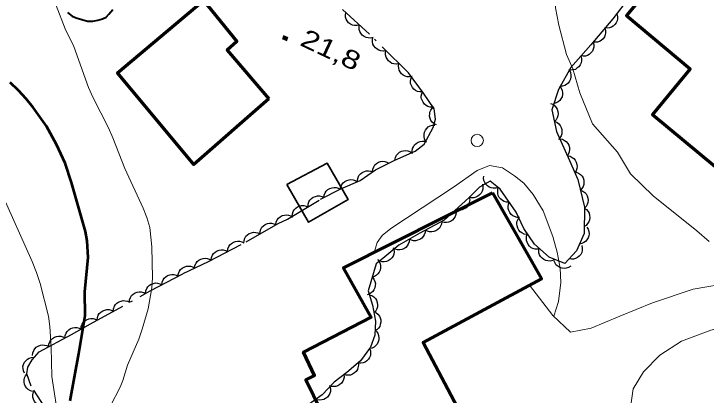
# Model space of a CAD drawing. Extents: x 356765 to 358572, y 5103174 to 5104650.
# Drawn here: x 357134 to 357190.4, y 5103808.6 to 5103839.6 of the extents above; entities that cross this region are included whole.
import ezdxf

# ---------------------------------------------------------------- set-up
doc = ezdxf.new("R2010")
doc.units = 0
doc.header["$LTSCALE"] = 0.6
doc.linetypes.add('DOT_DASHED', pattern=[7.7, 5, -1.2, 0.3, -1.2])
for name, color, linetype, lineweight in [('1', 7, 'Continuous', 53), ('19', 7, 'Continuous', 13), ('2', 7, 'Continuous', 13), ('3', 7, 'Continuous', 140), ('31', 7, 'Continuous', 70), ('36', 7, 'Continuous', 13), ('38', 7, 'Continuous', 40), ('44', 7, 'Continuous', 25)]:
    doc.layers.add(name, color=color, linetype=linetype, lineweight=lineweight)

msp = doc.modelspace()

# ---------------------------------------------------------------- linework, layer by layer
at = {"layer": '1'}
msp.add_lwpolyline([(357138.58, 5103808.09), (357139.29, 5103811.94), (357139.79, 5103815.05), (357139.77, 5103816.98), (357140.05, 5103819.76), (357139.97, 5103821.13), (357139.83, 5103821.88), (357138.69, 5103825.87), (357138.16, 5103827.44), (357137.47, 5103828.97), (357136.64, 5103830.46), (357135.56, 5103831.97), (357134.99, 5103832.68), (357134.37, 5103833.34), (357133.7, 5103834.01)], dxfattribs=at)
at = {"layer": '19'}
for points in [[(357175.98, 5103817.51), (357177.89, 5103815.04), (357179.33, 5103813.69), (357181.02, 5103814.01), (357183.36, 5103815), (357186.02, 5103816.08), (357189.31, 5103817.18), (357192.49, 5103817.74), (357195.78, 5103818.15), (357199.09, 5103818.33), (357202.36, 5103818.18), (357200.97, 5103819.38), (357198.79, 5103821.07), (357195.26, 5103824.06)], [(357192.17, 5103801.96), (357190.51, 5103802.71), (357188.61, 5103803.65), (357186.95, 5103804.94), (357184.76, 5103806.98), (357184.27, 5103807.94), (357184.43, 5103809.07), (357185.27, 5103810.46), (357186.6, 5103811.83), (357188.38, 5103812.95), (357190.77, 5103813.84), (357193.79, 5103814.61), (357195.85, 5103814.94), (357198.91, 5103815.25), (357201.64, 5103814.25)]]:
    msp.add_lwpolyline(points, dxfattribs=at)
at = {"layer": '2'}
for points in [[(357190.62, 5103821.07), (357189.63, 5103821.92), (357186.06, 5103824.78), (357184.23, 5103826.57), (357183.16, 5103828.33), (357181.13, 5103830.63), (357180.09, 5103833.15), (357179.53, 5103835.11), (357179, 5103836.28), (357178.38, 5103838.66), (357178.1, 5103840.08), (357178.1, 5103840.96), (357178.31, 5103842.39), (357178.8, 5103844.15), (357179.14, 5103845.81), (357179.34, 5103847.05), (357179.51, 5103848.23), (357179.82, 5103851.25)], [(357142.66, 5103809.2), (357142.88, 5103809.75), (357143.25, 5103811), (357144.16, 5103813.13), (357144.44, 5103813.92), (357144.94, 5103815.58), (357145.24, 5103817.29), (357145.29, 5103818.12), (357145.23, 5103820.62), (357145.07, 5103822.21), (357144.83, 5103823.01), (357144.52, 5103823.78), (357143.04, 5103827), (357142.05, 5103829.5), (357141.69, 5103830.32), (357140.45, 5103832.76), (357140.08, 5103833.59), (357138.87, 5103836.92), (357138.18, 5103838.38), (357137.44, 5103840.26)], [(357163.37, 5103820.24), (357163.59, 5103820.99), (357164, 5103821.54), (357164.71, 5103822.12), (357169.8, 5103825.49), (357171.72, 5103826.85), (357172.73, 5103827.26), (357173.78, 5103827.06), (357174.78, 5103826.4), (357175.52, 5103825.8), (357176.28, 5103824.89), (357177.1, 5103823.56), (357177.89, 5103821.47), (357178.25, 5103820.2), (357178.5, 5103818.9), (357178.53, 5103817.72), (357178.35, 5103816.17), (357177.96, 5103814.98)], [(357137.66, 5103806.4), (357137.08, 5103810.08), (357137.03, 5103812.48), (357136.91, 5103814.15), (357136.8, 5103815), (357136.13, 5103817.66), (357135.84, 5103818.54), (357135.48, 5103819.43), (357132.95, 5103825.07)], [(357141.87, 5103807.69), (357142.66, 5103809.2)]]:
    msp.add_lwpolyline(points, dxfattribs=at)
at = {"layer": '3'}
msp.add_line((357155.9, 5103837.7), (357156.27, 5103837.53), dxfattribs=at)
at = {"layer": '31'}
for points in [[(357199.42, 5103843.6), (357196.92, 5103840.6), (357189.78, 5103846.54), (357183.88, 5103839.44), (357189.09, 5103835.11), (357186.02, 5103831.41), (357194.93, 5103824), (357206.4, 5103837.8), (357199.42, 5103843.6)], [(357154.77, 5103832.67), (357148.65, 5103827.33), (357142.43, 5103834.79), (357149.44, 5103840.66), (357152.14, 5103837.33), (357151.36, 5103836.63), (357154.77, 5103832.67)], [(357172.97, 5103825.03), (357176.96, 5103818.04), (357167.32, 5103812.86), (357172.39, 5103803.29), (357169.44, 5103802.13), (357169.71, 5103801.32), (357166.64, 5103799.76), (357166.18, 5103799.83), (357163.7, 5103798.3), (357162.86, 5103797.72), (357159.46, 5103798.74), (357158.06, 5103801.48), (357159.21, 5103804.98), (357159.61, 5103806.05), (357157.76, 5103809.82), (357158.47, 5103810.15), (357157.58, 5103812.05), (357163.1, 5103814.9), (357160.83, 5103818.93), (357172.97, 5103825.03)]]:
    msp.add_lwpolyline(points, close=True, dxfattribs=at)
at = {"layer": '31', "lineweight": 35}
msp.add_lwpolyline([(357156.23, 5103825.7), (357159.5, 5103827.45), (357161.22, 5103824.48), (357158, 5103822.63), (357156.23, 5103825.7)], close=True, dxfattribs=at)
at = {"layer": '36'}
msp.add_circle((357171.7338, 5103829.2871), 0.5, dxfattribs=at)
at = {"layer": '38'}
msp.add_lwpolyline([(357138.37, 5103839.69), (357138.74, 5103839.39), (357139.06, 5103839.26), (357139.99, 5103838.99), (357140.43, 5103838.98), (357140.82, 5103839.06), (357141.22, 5103839.18), (357141.5, 5103839.32), (357141.74, 5103839.57), (357142.05, 5103839.94)], dxfattribs=at)
at = {"layer": '44', "linetype": 'DOT_DASHED'}
for points in [[(357184.24, 5103841.11), (357182.77, 5103839.19), (357180.98, 5103837.06), (357179.36, 5103835.22), (357178.36, 5103833.44), (357177.82, 5103831.78), (357178.2, 5103830.01), (357179.25, 5103827.66), (357179.94, 5103826.1), (357180.46, 5103823.86), (357180.44, 5103821.72), (357179.83, 5103820.3), (357178.86, 5103819.27), (357177.58, 5103819.79), (357176.4, 5103820.84), (357175.54, 5103822.11), (357174.91, 5103823.44), (357173.61, 5103825.33), (357172.79, 5103825.98), (357171.93, 5103825.49), (357171.04, 5103824.61), (357169.04, 5103822.8), (357167.07, 5103821.75), (357165.34, 5103820.76), (357164.22, 5103819.82), (357163.5, 5103819.24), (357162.86, 5103817.06), (357163.19, 5103815.89), (357163.44, 5103814.58), (357163.39, 5103813.44), (357163.04, 5103812.46), (357162.22, 5103811.36), (357161.1, 5103810.42), (357160.07, 5103809.62), (357159.1, 5103808.6), (357157.75, 5103807.6)], [(357165.03, 5103827.69), (357166.68, 5103828.41), (357167.4, 5103828.99), (357168.15, 5103830.33), (357168.34, 5103831.01), (357168.22, 5103831.86), (357167.36, 5103833.12), (357166.13, 5103834.78), (357162.97, 5103837.92), (357160.75, 5103839.93)], [(357135.4, 5103809.29), (357135.04, 5103810.3), (357135.14, 5103810.83), (357135.48, 5103811.43), (357136.05, 5103812.09), (357138.69, 5103813.51), (357140.23, 5103814.36), (357145.09, 5103817.05), (357147.78, 5103818.46), (357149.84, 5103819.44), (357152.91, 5103821.05), (357155.51, 5103822.53), (357156.29, 5103822.87), (357158.98, 5103824.5), (357160.63, 5103825.34), (357162.2, 5103826.03), (357163.46, 5103826.89), (357165.03, 5103827.69)], [(357137.24, 5103806.46), (357135.4, 5103809.29)]]:
    msp.add_lwpolyline(points, dxfattribs=at)
at = {"layer": '44'}
for points in [[(357162.13, 5103838.68), (357161.93, 5103838.63), (357161.73, 5103838.64), (357161.57, 5103838.67), (357161.41, 5103838.75), (357161.26, 5103838.86), (357161.14, 5103839.01), (357161.06, 5103839.15), (357161.01, 5103839.32), (357161, 5103839.51), (357161.02, 5103839.68)], [(357183.1, 5103839.58), (357183.16, 5103839.38), (357183.15, 5103839.18), (357183.13, 5103839.02), (357183.05, 5103838.86), (357182.95, 5103838.71), (357182.8, 5103838.58), (357182.67, 5103838.49), (357182.5, 5103838.44), (357182.31, 5103838.42), (357182.14, 5103838.44)], [(357163.25, 5103837.67), (357163.04, 5103837.62), (357162.84, 5103837.63), (357162.68, 5103837.66), (357162.52, 5103837.74), (357162.37, 5103837.86), (357162.26, 5103838.01), (357162.17, 5103838.14), (357162.12, 5103838.31), (357162.11, 5103838.5), (357162.13, 5103838.68)], [(357182.14, 5103838.44), (357182.19, 5103838.23), (357182.19, 5103838.03), (357182.16, 5103837.87), (357182.09, 5103837.71), (357181.98, 5103837.56), (357181.84, 5103837.43), (357181.7, 5103837.34), (357181.53, 5103837.29), (357181.35, 5103837.27), (357181.17, 5103837.29)], [(357164.3, 5103836.6), (357164.09, 5103836.56), (357163.89, 5103836.58), (357163.73, 5103836.62), (357163.58, 5103836.71), (357163.44, 5103836.83), (357163.32, 5103836.98), (357163.24, 5103837.12), (357163.21, 5103837.3), (357163.2, 5103837.48), (357163.23, 5103837.66)], [(357181.18, 5103837.28), (357181.23, 5103837.08), (357181.22, 5103836.88), (357181.19, 5103836.71), (357181.11, 5103836.56), (357181, 5103836.41), (357180.85, 5103836.29), (357180.72, 5103836.2), (357180.55, 5103836.15), (357180.36, 5103836.13), (357180.18, 5103836.16)], [(357165.36, 5103835.54), (357165.16, 5103835.5), (357164.95, 5103835.52), (357164.79, 5103835.56), (357164.64, 5103835.65), (357164.5, 5103835.77), (357164.39, 5103835.92), (357164.31, 5103836.07), (357164.27, 5103836.24), (357164.26, 5103836.42), (357164.3, 5103836.6)], [(357180.18, 5103836.16), (357180.24, 5103835.95), (357180.23, 5103835.75), (357180.2, 5103835.59), (357180.12, 5103835.43), (357180.01, 5103835.28), (357179.86, 5103835.16), (357179.73, 5103835.07), (357179.56, 5103835.03), (357179.37, 5103835.01), (357179.19, 5103835.03)], [(357166.43, 5103834.49), (357166.22, 5103834.45), (357166.02, 5103834.47), (357165.86, 5103834.51), (357165.71, 5103834.59), (357165.56, 5103834.71), (357165.45, 5103834.87), (357165.37, 5103835.01), (357165.34, 5103835.18), (357165.33, 5103835.37), (357165.36, 5103835.54)], [(357179.24, 5103835), (357179.33, 5103834.81), (357179.36, 5103834.61), (357179.37, 5103834.45), (357179.33, 5103834.28), (357179.25, 5103834.11), (357179.13, 5103833.96), (357179.01, 5103833.85), (357178.86, 5103833.76), (357178.68, 5103833.71), (357178.5, 5103833.69)], [(357167.27, 5103833.24), (357167.06, 5103833.23), (357166.87, 5103833.28), (357166.71, 5103833.34), (357166.57, 5103833.45), (357166.45, 5103833.59), (357166.37, 5103833.76), (357166.31, 5103833.92), (357166.3, 5103834.09), (357166.32, 5103834.28), (357166.38, 5103834.45)], [(357178.45, 5103833.72), (357178.58, 5103833.55), (357178.65, 5103833.36), (357178.69, 5103833.2), (357178.68, 5103833.02), (357178.64, 5103832.84), (357178.55, 5103832.67), (357178.46, 5103832.54), (357178.32, 5103832.43), (357178.16, 5103832.34), (357177.99, 5103832.29)], [(357168.12, 5103832), (357167.91, 5103832), (357167.72, 5103832.06), (357167.57, 5103832.13), (357167.43, 5103832.25), (357167.32, 5103832.39), (357167.24, 5103832.56), (357167.18, 5103832.72), (357167.18, 5103832.89), (357167.21, 5103833.08), (357167.28, 5103833.24)], [(357168.41, 5103830.55), (357168.22, 5103830.64), (357168.07, 5103830.78), (357167.96, 5103830.91), (357167.9, 5103831.07), (357167.85, 5103831.25), (357167.86, 5103831.44), (357167.88, 5103831.6), (357167.96, 5103831.76), (357168.06, 5103831.91), (357168.2, 5103832.03)], [(357177.71, 5103832.3), (357177.9, 5103832.23), (357178.06, 5103832.1), (357178.17, 5103831.98), (357178.25, 5103831.82), (357178.31, 5103831.64), (357178.32, 5103831.45), (357178.31, 5103831.29), (357178.24, 5103831.13), (357178.15, 5103830.97), (357178.02, 5103830.84)], [(357178.02, 5103830.84), (357178.22, 5103830.76), (357178.37, 5103830.63), (357178.49, 5103830.51), (357178.57, 5103830.35), (357178.62, 5103830.18), (357178.63, 5103829.99), (357178.62, 5103829.82), (357178.56, 5103829.66), (357178.46, 5103829.5), (357178.34, 5103829.37)], [(357167.53, 5103829.23), (357167.44, 5103829.42), (357167.41, 5103829.62), (357167.4, 5103829.78), (357167.44, 5103829.95), (357167.52, 5103830.12), (357167.64, 5103830.27), (357167.75, 5103830.39), (357167.91, 5103830.47), (357168.09, 5103830.52), (357168.27, 5103830.54)], [(357166.45, 5103828.22), (357166.43, 5103828.43), (357166.47, 5103828.63), (357166.53, 5103828.78), (357166.63, 5103828.93), (357166.76, 5103829.05), (357166.93, 5103829.15), (357167.08, 5103829.21), (357167.26, 5103829.23), (357167.44, 5103829.22), (357167.61, 5103829.16)], [(357178.47, 5103829.41), (357178.67, 5103829.38), (357178.85, 5103829.28), (357178.99, 5103829.19), (357179.1, 5103829.05), (357179.19, 5103828.89), (357179.24, 5103828.71), (357179.26, 5103828.55), (357179.23, 5103828.37), (357179.17, 5103828.2), (357179.08, 5103828.04)], [(357165.03, 5103827.69), (357165.07, 5103827.9), (357165.16, 5103828.08), (357165.26, 5103828.21), (357165.39, 5103828.32), (357165.56, 5103828.41), (357165.74, 5103828.45), (357165.9, 5103828.48), (357166.08, 5103828.45), (357166.25, 5103828.39), (357166.4, 5103828.29)], [(357179.08, 5103828.04), (357179.29, 5103828.01), (357179.47, 5103827.91), (357179.6, 5103827.82), (357179.71, 5103827.68), (357179.8, 5103827.52), (357179.85, 5103827.34), (357179.87, 5103827.17), (357179.84, 5103827), (357179.78, 5103826.82), (357179.69, 5103826.67)], [(357163.2, 5103826.76), (357163.22, 5103826.96), (357163.31, 5103827.15), (357163.39, 5103827.29), (357163.52, 5103827.41), (357163.68, 5103827.51), (357163.86, 5103827.56), (357164.02, 5103827.59), (357164.2, 5103827.57), (357164.38, 5103827.52), (357164.53, 5103827.44)], [(357161.98, 5103825.88), (357161.98, 5103826.09), (357162.04, 5103826.28), (357162.1, 5103826.43), (357162.22, 5103826.57), (357162.36, 5103826.68), (357162.54, 5103826.76), (357162.69, 5103826.81), (357162.87, 5103826.82), (357163.05, 5103826.79), (357163.22, 5103826.72)], [(357173.44, 5103825.46), (357173.24, 5103825.4), (357173.04, 5103825.4), (357172.88, 5103825.42), (357172.71, 5103825.49), (357172.56, 5103825.59), (357172.43, 5103825.73), (357172.34, 5103825.86), (357172.28, 5103826.03), (357172.25, 5103826.22), (357172.27, 5103826.39)], [(357179.8, 5103826.71), (357179.99, 5103826.63), (357180.15, 5103826.51), (357180.27, 5103826.39), (357180.35, 5103826.24), (357180.41, 5103826.06), (357180.42, 5103825.87), (357180.41, 5103825.71), (357180.35, 5103825.54), (357180.26, 5103825.38), (357180.14, 5103825.25)], [(357160.58, 5103825.32), (357160.62, 5103825.52), (357160.71, 5103825.7), (357160.81, 5103825.84), (357160.94, 5103825.95), (357161.11, 5103826.04), (357161.29, 5103826.09), (357161.45, 5103826.11), (357161.63, 5103826.08), (357161.8, 5103826.02), (357161.95, 5103825.92)], [(357172.16, 5103825.72), (357172.2, 5103825.51), (357172.18, 5103825.31), (357172.14, 5103825.15), (357172.05, 5103825), (357171.93, 5103824.86), (357171.77, 5103824.75), (357171.63, 5103824.67), (357171.45, 5103824.63), (357171.27, 5103824.63), (357171.09, 5103824.66)], [(357159.25, 5103824.64), (357159.27, 5103824.84), (357159.35, 5103825.03), (357159.44, 5103825.17), (357159.57, 5103825.29), (357159.73, 5103825.38), (357159.91, 5103825.44), (357160.07, 5103825.47), (357160.25, 5103825.45), (357160.42, 5103825.4), (357160.58, 5103825.32)], [(357174.34, 5103824.27), (357174.13, 5103824.27), (357173.93, 5103824.33), (357173.78, 5103824.39), (357173.65, 5103824.51), (357173.53, 5103824.65), (357173.45, 5103824.82), (357173.4, 5103824.98), (357173.4, 5103825.16), (357173.42, 5103825.34), (357173.49, 5103825.51)], [(357180.14, 5103825.25), (357180.33, 5103825.17), (357180.49, 5103825.05), (357180.61, 5103824.93), (357180.69, 5103824.77), (357180.75, 5103824.6), (357180.76, 5103824.41), (357180.75, 5103824.25), (357180.69, 5103824.08), (357180.6, 5103823.92), (357180.48, 5103823.79)], [(357157.95, 5103823.88), (357157.96, 5103824.09), (357158.03, 5103824.28), (357158.11, 5103824.42), (357158.23, 5103824.55), (357158.38, 5103824.66), (357158.56, 5103824.73), (357158.71, 5103824.77), (357158.89, 5103824.77), (357159.07, 5103824.73), (357159.23, 5103824.65)], [(357171.09, 5103824.66), (357171.12, 5103824.45), (357171.09, 5103824.25), (357171.05, 5103824.09), (357170.95, 5103823.95), (357170.82, 5103823.81), (357170.66, 5103823.71), (357170.52, 5103823.63), (357170.34, 5103823.61), (357170.16, 5103823.61), (357169.98, 5103823.65)], [(357156.67, 5103823.1), (357156.68, 5103823.31), (357156.75, 5103823.5), (357156.82, 5103823.65), (357156.95, 5103823.77), (357157.1, 5103823.88), (357157.27, 5103823.95), (357157.43, 5103824), (357157.61, 5103823.99), (357157.79, 5103823.95), (357157.95, 5103823.88)], [(357175.19, 5103823.03), (357174.98, 5103823.03), (357174.78, 5103823.09), (357174.63, 5103823.16), (357174.5, 5103823.27), (357174.38, 5103823.42), (357174.3, 5103823.59), (357174.25, 5103823.74), (357174.25, 5103823.92), (357174.27, 5103824.1), (357174.34, 5103824.27)], [(357169.98, 5103823.65), (357170.01, 5103823.45), (357169.98, 5103823.25), (357169.93, 5103823.09), (357169.84, 5103822.94), (357169.71, 5103822.8), (357169.55, 5103822.7), (357169.4, 5103822.63), (357169.23, 5103822.6), (357169.05, 5103822.6), (357168.87, 5103822.65)], [(357180.46, 5103823.78), (357180.63, 5103823.67), (357180.76, 5103823.51), (357180.84, 5103823.37), (357180.89, 5103823.19), (357180.9, 5103823.01), (357180.87, 5103822.82), (357180.82, 5103822.67), (357180.72, 5103822.52), (357180.6, 5103822.38), (357180.45, 5103822.29)], [(357155.32, 5103822.45), (357155.36, 5103822.65), (357155.45, 5103822.83), (357155.55, 5103822.97), (357155.69, 5103823.08), (357155.85, 5103823.17), (357156.03, 5103823.21), (357156.2, 5103823.23), (357156.37, 5103823.2), (357156.54, 5103823.14), (357156.7, 5103823.05)], [(357175.76, 5103821.64), (357175.56, 5103821.67), (357175.37, 5103821.76), (357175.23, 5103821.85), (357175.12, 5103821.98), (357175.03, 5103822.14), (357174.98, 5103822.33), (357174.95, 5103822.49), (357174.97, 5103822.66), (357175.03, 5103822.84), (357175.12, 5103823)], [(357154.03, 5103821.69), (357154.04, 5103821.89), (357154.12, 5103822.08), (357154.2, 5103822.23), (357154.32, 5103822.35), (357154.47, 5103822.46), (357154.65, 5103822.52), (357154.81, 5103822.56), (357154.99, 5103822.55), (357155.17, 5103822.51), (357155.33, 5103822.43)], [(357168.84, 5103822.69), (357168.82, 5103822.48), (357168.74, 5103822.3), (357168.65, 5103822.16), (357168.52, 5103822.04), (357168.37, 5103821.93), (357168.19, 5103821.87), (357168.03, 5103821.84), (357167.85, 5103821.86), (357167.67, 5103821.9), (357167.51, 5103821.99)], [(357152.72, 5103820.94), (357152.74, 5103821.15), (357152.81, 5103821.34), (357152.89, 5103821.49), (357153.02, 5103821.61), (357153.17, 5103821.71), (357153.35, 5103821.78), (357153.51, 5103821.82), (357153.69, 5103821.81), (357153.87, 5103821.77), (357154.03, 5103821.69)], [(357167.51, 5103822), (357167.49, 5103821.79), (357167.42, 5103821.6), (357167.34, 5103821.46), (357167.21, 5103821.33), (357167.06, 5103821.23), (357166.88, 5103821.16), (357166.72, 5103821.12), (357166.55, 5103821.13), (357166.37, 5103821.18), (357166.21, 5103821.26)], [(357180.66, 5103822.24), (357180.78, 5103822.06), (357180.83, 5103821.87), (357180.85, 5103821.7), (357180.83, 5103821.53), (357180.77, 5103821.35), (357180.67, 5103821.19), (357180.56, 5103821.07), (357180.42, 5103820.97), (357180.25, 5103820.89), (357180.07, 5103820.86)], [(357166.21, 5103821.26), (357166.19, 5103821.05), (357166.12, 5103820.86), (357166.04, 5103820.71), (357165.91, 5103820.59), (357165.76, 5103820.48), (357165.58, 5103820.42), (357165.42, 5103820.38), (357165.25, 5103820.39), (357165.06, 5103820.43), (357164.9, 5103820.51)], [(357176.67, 5103820.44), (357176.46, 5103820.44), (357176.27, 5103820.5), (357176.12, 5103820.56), (357175.99, 5103820.68), (357175.87, 5103820.82), (357175.79, 5103821), (357175.74, 5103821.15), (357175.74, 5103821.33), (357175.76, 5103821.51), (357175.83, 5103821.68)], [(357151.39, 5103820.25), (357151.42, 5103820.46), (357151.5, 5103820.65), (357151.58, 5103820.79), (357151.71, 5103820.91), (357151.87, 5103821.01), (357152.05, 5103821.07), (357152.21, 5103821.1), (357152.38, 5103821.08), (357152.56, 5103821.04), (357152.72, 5103820.95)], [(357180.25, 5103820.74), (357180.29, 5103820.54), (357180.28, 5103820.34), (357180.25, 5103820.18), (357180.16, 5103820.02), (357180.05, 5103819.88), (357179.89, 5103819.76), (357179.75, 5103819.68), (357179.58, 5103819.64), (357179.4, 5103819.62), (357179.22, 5103819.65)], [(357150.06, 5103819.56), (357150.09, 5103819.76), (357150.17, 5103819.95), (357150.25, 5103820.09), (357150.38, 5103820.21), (357150.54, 5103820.31), (357150.72, 5103820.37), (357150.88, 5103820.4), (357151.05, 5103820.39), (357151.23, 5103820.34), (357151.39, 5103820.25)], [(357164.95, 5103820.44), (357164.98, 5103820.23), (357164.94, 5103820.03), (357164.88, 5103819.87), (357164.78, 5103819.73), (357164.65, 5103819.6), (357164.49, 5103819.5), (357164.34, 5103819.43), (357164.16, 5103819.41), (357163.98, 5103819.42), (357163.81, 5103819.47)], [(357177.88, 5103819.52), (357177.68, 5103819.47), (357177.48, 5103819.48), (357177.32, 5103819.51), (357177.16, 5103819.59), (357177.01, 5103819.7), (357176.89, 5103819.85), (357176.8, 5103819.98), (357176.76, 5103820.15), (357176.74, 5103820.34), (357176.76, 5103820.52)], [(357148.71, 5103818.9), (357148.74, 5103819.11), (357148.83, 5103819.29), (357148.92, 5103819.43), (357149.06, 5103819.55), (357149.22, 5103819.64), (357149.4, 5103819.69), (357149.56, 5103819.72), (357149.74, 5103819.69), (357149.91, 5103819.64), (357150.07, 5103819.55)], [(357163.61, 5103819.61), (357163.74, 5103819.45), (357163.82, 5103819.26), (357163.86, 5103819.1), (357163.86, 5103818.92), (357163.82, 5103818.74), (357163.74, 5103818.57), (357163.65, 5103818.43), (357163.52, 5103818.32), (357163.36, 5103818.22), (357163.19, 5103818.17)], [(357179.35, 5103819.07), (357179.17, 5103818.96), (357178.98, 5103818.9), (357178.82, 5103818.87), (357178.64, 5103818.89), (357178.46, 5103818.95), (357178.3, 5103819.05), (357178.17, 5103819.15), (357178.07, 5103819.29), (357177.99, 5103819.46), (357177.96, 5103819.64)], [(357147.36, 5103818.26), (357147.39, 5103818.47), (357147.48, 5103818.65), (357147.57, 5103818.79), (357147.7, 5103818.9), (357147.86, 5103818.99), (357148.05, 5103819.05), (357148.21, 5103819.07), (357148.38, 5103819.05), (357148.56, 5103819), (357148.71, 5103818.9)], [(357146.04, 5103817.55), (357146.06, 5103817.75), (357146.14, 5103817.94), (357146.23, 5103818.08), (357146.36, 5103818.2), (357146.51, 5103818.3), (357146.69, 5103818.36), (357146.85, 5103818.39), (357147.03, 5103818.38), (357147.21, 5103818.33), (357147.37, 5103818.24)], [(357163.19, 5103818.17), (357163.32, 5103818.01), (357163.4, 5103817.82), (357163.44, 5103817.66), (357163.43, 5103817.48), (357163.4, 5103817.3), (357163.31, 5103817.13), (357163.23, 5103816.99), (357163.09, 5103816.88), (357162.93, 5103816.78), (357162.76, 5103816.73)], [(357144.71, 5103816.85), (357144.73, 5103817.06), (357144.81, 5103817.24), (357144.9, 5103817.39), (357145.03, 5103817.51), (357145.18, 5103817.6), (357145.37, 5103817.66), (357145.53, 5103817.7), (357145.7, 5103817.68), (357145.88, 5103817.63), (357146.04, 5103817.55)], [(357143.4, 5103816.12), (357143.42, 5103816.32), (357143.5, 5103816.51), (357143.58, 5103816.66), (357143.71, 5103816.78), (357143.86, 5103816.88), (357144.04, 5103816.94), (357144.2, 5103816.98), (357144.37, 5103816.97), (357144.55, 5103816.92), (357144.71, 5103816.84)], [(357162.95, 5103816.73), (357163.15, 5103816.66), (357163.32, 5103816.55), (357163.44, 5103816.43), (357163.53, 5103816.28), (357163.59, 5103816.11), (357163.61, 5103815.92), (357163.61, 5103815.76), (357163.56, 5103815.59), (357163.48, 5103815.42), (357163.36, 5103815.28)], [(357142.09, 5103815.39), (357142.11, 5103815.6), (357142.18, 5103815.79), (357142.27, 5103815.93), (357142.39, 5103816.05), (357142.55, 5103816.15), (357142.73, 5103816.22), (357142.89, 5103816.26), (357143.06, 5103816.24), (357143.24, 5103816.2), (357143.4, 5103816.12)], [(357140.78, 5103814.66), (357140.8, 5103814.87), (357140.87, 5103815.06), (357140.95, 5103815.2), (357141.08, 5103815.32), (357141.23, 5103815.43), (357141.41, 5103815.49), (357141.57, 5103815.53), (357141.75, 5103815.52), (357141.93, 5103815.47), (357142.09, 5103815.39)], [(357163.47, 5103815.28), (357163.64, 5103815.16), (357163.76, 5103815), (357163.84, 5103814.85), (357163.88, 5103814.68), (357163.88, 5103814.5), (357163.84, 5103814.31), (357163.79, 5103814.15), (357163.69, 5103814.01), (357163.56, 5103813.88), (357163.41, 5103813.79)], [(357139.46, 5103813.94), (357139.48, 5103814.15), (357139.56, 5103814.33), (357139.64, 5103814.48), (357139.77, 5103814.6), (357139.92, 5103814.7), (357140.1, 5103814.76), (357140.26, 5103814.8), (357140.44, 5103814.79), (357140.62, 5103814.74), (357140.78, 5103814.66)], [(357138.15, 5103813.21), (357138.17, 5103813.42), (357138.25, 5103813.61), (357138.33, 5103813.75), (357138.46, 5103813.87), (357138.61, 5103813.98), (357138.79, 5103814.04), (357138.95, 5103814.08), (357139.12, 5103814.06), (357139.3, 5103814.02), (357139.46, 5103813.94)], [(357136.83, 5103812.51), (357136.85, 5103812.72), (357136.93, 5103812.9), (357137.01, 5103813.05), (357137.14, 5103813.17), (357137.29, 5103813.27), (357137.47, 5103813.33), (357137.63, 5103813.36), (357137.81, 5103813.35), (357137.99, 5103813.3), (357138.15, 5103813.22)], [(357163.51, 5103813.77), (357163.63, 5103813.6), (357163.7, 5103813.41), (357163.73, 5103813.24), (357163.72, 5103813.07), (357163.67, 5103812.89), (357163.58, 5103812.72), (357163.48, 5103812.59), (357163.34, 5103812.48), (357163.18, 5103812.4), (357163, 5103812.35)], [(357135.51, 5103811.8), (357135.53, 5103812.01), (357135.61, 5103812.19), (357135.69, 5103812.34), (357135.82, 5103812.46), (357135.97, 5103812.56), (357136.15, 5103812.62), (357136.31, 5103812.65), (357136.49, 5103812.64), (357136.67, 5103812.59), (357136.83, 5103812.51)], [(357162.97, 5103812.37), (357163.04, 5103812.17), (357163.05, 5103811.97), (357163.03, 5103811.8), (357162.97, 5103811.64), (357162.87, 5103811.48), (357162.73, 5103811.35), (357162.6, 5103811.25), (357162.44, 5103811.19), (357162.26, 5103811.16), (357162.08, 5103811.17)], [(357134.87, 5103810.35), (357134.77, 5103810.53), (357134.74, 5103810.73), (357134.73, 5103810.9), (357134.78, 5103811.07), (357134.86, 5103811.24), (357134.98, 5103811.39), (357135.09, 5103811.5), (357135.25, 5103811.58), (357135.43, 5103811.64), (357135.61, 5103811.65)], [(357162.03, 5103811.2), (357162.06, 5103811), (357162.02, 5103810.8), (357161.97, 5103810.64), (357161.86, 5103810.5), (357161.73, 5103810.37), (357161.57, 5103810.27), (357161.42, 5103810.2), (357161.24, 5103810.18), (357161.06, 5103810.19), (357160.89, 5103810.24)], [(357135.55, 5103808.87), (357135.35, 5103808.92), (357135.17, 5103809.03), (357135.05, 5103809.13), (357134.95, 5103809.28), (357134.87, 5103809.45), (357134.84, 5103809.63), (357134.82, 5103809.8), (357134.87, 5103809.97), (357134.94, 5103810.14), (357135.05, 5103810.28)], [(357160.88, 5103810.25), (357160.89, 5103810.04), (357160.85, 5103809.84), (357160.79, 5103809.69), (357160.68, 5103809.55), (357160.55, 5103809.42), (357160.38, 5103809.33), (357160.23, 5103809.27), (357160.05, 5103809.26), (357159.87, 5103809.27), (357159.69, 5103809.33)], [(357159.74, 5103809.28), (357159.79, 5103809.07), (357159.77, 5103808.87), (357159.74, 5103808.71), (357159.65, 5103808.55), (357159.54, 5103808.41), (357159.38, 5103808.29), (357159.24, 5103808.21), (357159.07, 5103808.17), (357158.89, 5103808.16), (357158.71, 5103808.19)], [(357136.46, 5103807.66), (357136.25, 5103807.66), (357136.06, 5103807.73), (357135.91, 5103807.8), (357135.78, 5103807.92), (357135.66, 5103808.06), (357135.59, 5103808.24), (357135.54, 5103808.39), (357135.54, 5103808.57), (357135.57, 5103808.75), (357135.64, 5103808.92)]]:
    msp.add_lwpolyline(points, dxfattribs=at)

# ---------------------------------------------------------------- texts
at = {"layer": '3', "width": 1.3}
msp.add_text('21,8   ', height=1.5, rotation=334.72, dxfattribs=at).set_placement((357157.2, 5103837.07))

doc.saveas('drawing.dxf')
